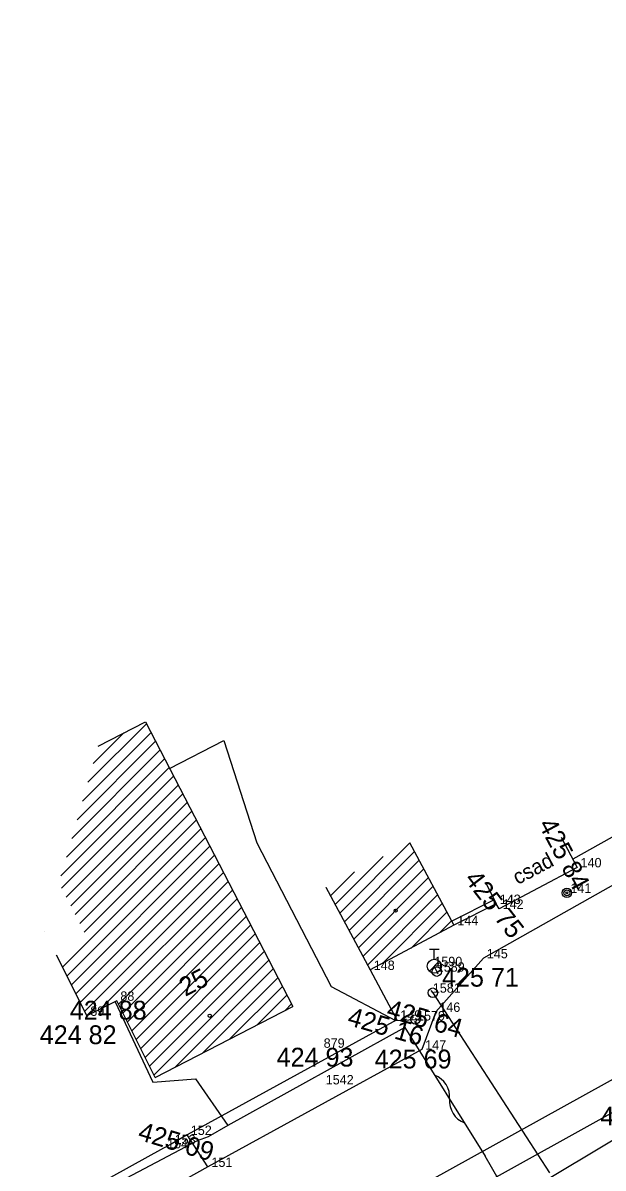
# Model space of a CAD drawing. Extents: x -559180 to -551373, y -1076947 to -1072071.
# Drawn here: x -554784.5 to -554753.6, y -1072926.2 to -1072865.3 of the extents above; entities that cross this region are included whole.
import ezdxf

# ---------------------------------------------------------------- set-up
doc = ezdxf.new("R2010")
doc.units = 0
for name, color, linetype in [('12_PLOTY', 7, 'Continuous'), ('13_PLOTY', 7, 'Continuous'), ('14_BUDOVY', 7, 'Continuous'), ('17_KOMUNIKACE', 7, 'Continuous'), ('18_POLOHOPIS', 7, 'Continuous'), ('1_VODA_ZN', 7, 'Continuous'), ('20_EL_ZN', 7, 'Continuous'), ('2_VODOVOD', 7, 'Continuous'), ('30_SDEL_ZN', 7, 'Continuous'), ('32', 7, 'Continuous'), ('3_BODY', 7, 'Continuous'), ('47_ZN_STAV_OBJ$', 7, 'Continuous'), ('52_POPIS_UCELOVY', 7, 'Continuous'), ('54_C_POPISNA', 7, 'Continuous'), ('6_VYSKY', 7, 'Continuous'), ('kanal_stáv', 7, 'Continuous')]:
    doc.layers.add(name, color=color, linetype=linetype)

# ---------------------------------------------------------------- blocks, each defined once
blk = doc.blocks.new('POINT_DISPLAY')
blk.add_line((0, 0), (0, 0))
blk = doc.blocks.new('SLB')
at = {"layer": '20_EL_ZN'}
for radius in [0.25, 0.158, 0.05]:
    blk.add_circle((0, 0), radius, dxfattribs=at)
blk = doc.blocks.new('BZ')
at = {"layer": '47_ZN_STAV_OBJ$'}
blk.add_circle((0, 0), 0.0875, dxfattribs=at)
blk = doc.blocks.new('SV')
at = {"layer": '1_VODA_ZN'}
blk.add_circle((0, 0), 0.25, dxfattribs=at)
blk = doc.blocks.new('HYP')
at = {"layer": '1_VODA_ZN'}
for p, q in [((-0.25, 0.9), (0.25, 0.9)), ((0, 0.375), (0, 0.9)), ((-0.265, -0.265), (0.265, 0.265))]:
    blk.add_line(p, q, dxfattribs=at)
blk.add_circle((0, 0), 0.375, dxfattribs=at)
blk = doc.blocks.new('SDEP')
at = {"layer": '30_SDEL_ZN'}
for centre, radius, start, end in [((0.75, -1.001), 1.251, 53.1529, 126.84692), ((2.25, 1), 1.25, 233.13001, 306.86981)]:
    blk.add_arc(centre, radius, start, end, dxfattribs=at)

msp = doc.modelspace()

# ---------------------------------------------------------------- linework, layer by layer
at = {"layer": '12_PLOTY'}
for p, q in [((-554749.71, -1072906.74), (-554755.203, -1072909.802)), ((-554759.381, -1072911.966), (-554761.641, -1072913.096)), ((-554759.27, -1072912.19), (-554761.53, -1072913.32)), ((-554765.98, -1072915.7), (-554764.57, -1072918.35)), ((-554764.57, -1072918.35), (-554775.72, -1072924.48)), ((-554775.72, -1072924.48), (-554776.58, -1072924.97)), ((-554776.98, -1072925.19), (-554780.65, -1072927.21))]:
    msp.add_line(p, q, dxfattribs=at)
at = {"layer": '13_PLOTY'}
for p, q in [((-554764.14, -1072918.76), (-554773.568, -1072923.972)), ((-554764.14, -1072918.76), (-554759.86, -1072925.6)), ((-554748.91, -1072922.29), (-554758.48, -1072927.99)), ((-554773.568, -1072923.972), (-554774.61, -1072924.57)), ((-554775.2, -1072924.8), (-554781.66, -1072928.19)), ((-554774.61, -1072924.57), (-554775.2, -1072924.8)), ((-554758.48, -1072927.99), (-554759.86, -1072925.6))]:
    msp.add_line(p, q, dxfattribs=at)
at = {"layer": '14_BUDOVY'}
for p, q in [((-554780.458, -1072903.797), (-554777.946, -1072902.497)), ((-554777.946, -1072902.497), (-554770.11, -1072917.64)), ((-554763.888, -1072908.911), (-554761.53, -1072913.32)), ((-554768.338, -1072911.291), (-554765.98, -1072915.7)), ((-554761.53, -1072913.32), (-554765.98, -1072915.7)), ((-554782.694, -1072914.892), (-554781.07, -1072918.14)), ((-554779.47, -1072917.34), (-554781.07, -1072918.14)), ((-554777.427, -1072921.426), (-554779.47, -1072917.34)), ((-554777.427, -1072921.426), (-554770.11, -1072917.64))]:
    msp.add_line(p, q, dxfattribs=at)
at = {"layer": '17_KOMUNIKACE'}
for p, q in [((-554726.73, -1072906.94), (-554785.87, -1072939.66)), ((-554749.72, -1072909.3), (-554759.96, -1072915.08)), ((-554759.96, -1072915.08), (-554762.49, -1072917.93)), ((-554762.49, -1072917.93), (-554763.24, -1072919.94)), ((-554763.24, -1072919.94), (-554774.62, -1072926.18)), ((-554774.62, -1072926.18), (-554779.86, -1072929.06))]:
    msp.add_line(p, q, dxfattribs=at)
at = {"layer": '18_POLOHOPIS'}
for p, q in [((-554755.82, -1072908.643), (-554754.97, -1072910.24)), ((-554754.97, -1072910.24), (-554759.12, -1072912.45)), ((-554759.853, -1072911.023), (-554759.27, -1072912.19)), ((-554759.12, -1072912.45), (-554759.27, -1072912.19)), ((-554779.566, -1072917.388), (-554777.56, -1072921.67)), ((-554777.56, -1072921.67), (-554775.29, -1072921.5)), ((-554775.29, -1072921.5), (-554773.568, -1072923.972)), ((-554774.62, -1072926.18), (-554775.72, -1072924.48)), ((-554776.58, -1072924.97), (-554776.98, -1072925.19))]:
    msp.add_line(p, q, dxfattribs=at)
at = {"layer": '2_VODOVOD'}
for p, q in [((-554762.44, -1072915.79), (-554762.57, -1072915.5)), ((-554762.36, -1072915.92), (-554762.44, -1072915.79)), ((-554762.76, -1072916.79), (-554762.65, -1072916.91)), ((-554762.65, -1072916.91), (-554756.43, -1072926.49)), ((-554763.58, -1072918.33), (-554763.49, -1072918.39))]:
    msp.add_line(p, q, dxfattribs=at)
msp.add_lwpolyline([(-554776.659, -1072904.984), (-554773.775, -1072903.491), (-554772.018, -1072908.944), (-554768.067, -1072916.583), (-554764.63, -1072918.39), (-554763.58, -1072918.33)], dxfattribs=at)
at = {"layer": '32'}
for p, q in [((-554781.012, -1072905.717), (-554777.893, -1072902.599)), ((-554781.299, -1072906.711), (-554777.652, -1072903.065)), ((-554780.725, -1072904.723), (-554779.092, -1072903.09)), ((-554781.872, -1072908.699), (-554777.17, -1072903.997)), ((-554781.586, -1072907.705), (-554777.411, -1072903.531)), ((-554782.159, -1072909.693), (-554776.929, -1072904.462)), ((-554782.446, -1072910.686), (-554776.688, -1072904.928)), ((-554782.41, -1072911.357), (-554776.447, -1072905.394)), ((-554782.169, -1072911.824), (-554776.206, -1072905.86)), ((-554781.928, -1072912.29), (-554775.964, -1072906.326)), ((-554781.688, -1072912.757), (-554775.723, -1072906.792)), ((-554781.447, -1072913.223), (-554775.482, -1072907.258)), ((-554781.206, -1072913.689), (-554775.241, -1072907.724)), ((-554782.363, -1072915.554), (-554775, -1072908.19)), ((-554782.127, -1072916.025), (-554774.759, -1072908.656)), ((-554767.599, -1072912.673), (-554763.87, -1072908.944)), ((-554781.892, -1072916.496), (-554774.518, -1072909.122)), ((-554781.656, -1072916.968), (-554774.277, -1072909.588)), ((-554767.352, -1072913.134), (-554763.624, -1072909.405)), ((-554781.42, -1072917.439), (-554774.035, -1072910.054)), ((-554767.845, -1072912.212), (-554765.298, -1072909.665)), ((-554767.106, -1072913.595), (-554763.377, -1072909.866)), ((-554781.185, -1072917.911), (-554773.794, -1072910.52)), ((-554768.092, -1072911.752), (-554766.818, -1072910.478)), ((-554766.86, -1072914.055), (-554763.131, -1072910.327)), ((-554766.613, -1072914.516), (-554762.885, -1072910.787)), ((-554780.344, -1072917.777), (-554773.553, -1072910.986)), ((-554766.367, -1072914.977), (-554762.638, -1072911.248)), ((-554779.38, -1072917.52), (-554773.312, -1072911.452)), ((-554779.144, -1072917.992), (-554773.071, -1072911.918)), ((-554766.12, -1072915.437), (-554762.392, -1072911.709)), ((-554778.909, -1072918.463), (-554772.83, -1072912.384)), ((-554765.326, -1072915.35), (-554762.145, -1072912.169)), ((-554763.806, -1072914.537), (-554761.899, -1072912.63)), ((-554778.673, -1072918.934), (-554772.589, -1072912.85)), ((-554762.286, -1072913.724), (-554761.653, -1072913.091)), ((-554778.437, -1072919.406), (-554772.347, -1072913.316)), ((-554778.201, -1072919.877), (-554772.106, -1072913.782)), ((-554777.966, -1072920.349), (-554771.865, -1072914.248)), ((-554777.73, -1072920.82), (-554771.624, -1072914.714)), ((-554777.494, -1072921.291), (-554771.383, -1072915.18)), ((-554776.38, -1072920.884), (-554771.142, -1072915.646)), ((-554774.915, -1072920.126), (-554770.901, -1072916.112)), ((-554773.45, -1072919.368), (-554770.66, -1072916.578)), ((-554771.984, -1072918.61), (-554770.418, -1072917.044)), ((-554770.519, -1072917.852), (-554770.177, -1072917.51))]:
    msp.add_line(p, q, dxfattribs=at)
at = {"layer": 'kanal_stáv'}
msp.add_lwpolyline([(-554211.63, -1072637.36), (-554252.71, -1072643.96), (-554272.41, -1072652.99), (-554296.03, -1072664.39), (-554307.43, -1072677), (-554325.75, -1072687.76), (-554359.23, -1072706.8), (-554394.89, -1072727.06), (-554464.39, -1072765.62), (-554508.8, -1072789.43), (-554533.01, -1072802.97), (-554568.24, -1072822.24), (-554587.98, -1072832.41), (-554601.02, -1072839.21), (-554624.92, -1072852.09), (-554662.69, -1072873.08), (-554684.61, -1072885), (-554705.04, -1072896.44), (-554749.99, -1072921.56), (-554804.76, -1072951.95)], dxfattribs=at)

# ---------------------------------------------------------------- block references
at = {"layer": '1_VODA_ZN'}
for name, p in [('POINT_DISPLAY', (-554753.71, -1072908.97)), ('POINT_DISPLAY', (-554754.97, -1072910.24)), ('POINT_DISPLAY', (-554755.51, -1072911.6)), ('POINT_DISPLAY', (-554759.27, -1072912.19)), ('POINT_DISPLAY', (-554759.12, -1072912.45)), ('POINT_DISPLAY', (-554761.53, -1072913.32)), ('HYP', (-554762.57, -1072915.5)), ('POINT_DISPLAY', (-554759.96, -1072915.08)), ('SV', (-554762.44, -1072915.79)), ('POINT_DISPLAY', (-554762.57, -1072915.5)), ('POINT_DISPLAY', (-554765.98, -1072915.7)), ('POINT_DISPLAY', (-554762.44, -1072915.79)), ('SV', (-554762.65, -1072916.91)), ('POINT_DISPLAY', (-554762.65, -1072916.91)), ('POINT_DISPLAY', (-554779.47, -1072917.34)), ('SV', (-554763.58, -1072918.33)), ('POINT_DISPLAY', (-554762.49, -1072917.93)), ('POINT_DISPLAY', (-554781.07, -1072918.14)), ('POINT_DISPLAY', (-554764.57, -1072918.35)), ('POINT_DISPLAY', (-554763.49, -1072918.39)), ('POINT_DISPLAY', (-554768.46, -1072919.84)), ('POINT_DISPLAY', (-554763.24, -1072919.94)), ('POINT_DISPLAY', (-554768.35, -1072921.79)), ('POINT_DISPLAY', (-554775.72, -1072924.48)), ('POINT_DISPLAY', (-554776.98, -1072925.19)), ('POINT_DISPLAY', (-554776.58, -1072924.97)), ('POINT_DISPLAY', (-554774.62, -1072926.18))]:
    msp.add_blockref(name, p, dxfattribs=at)
at = {"layer": '20_EL_ZN'}
msp.add_blockref('SLB', (-554755.51, -1072911.6), dxfattribs=at)
at = {"layer": '30_SDEL_ZN', "xscale": 0.9999998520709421, "yscale": 0.999999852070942, "rotation": -57.96446898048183}
msp.add_blockref('SDEP', (-554762.552, -1072921.298), dxfattribs=at)
at = {"layer": '32'}
for p in [(-554768.338, -1072911.291), (-554772.408, -1072913.199), (-554783.306, -1072913.668), (-554783.306, -1072913.668)]:
    msp.add_blockref('POINT_DISPLAY', p, dxfattribs=at)
at = {"layer": '47_ZN_STAV_OBJ$'}
for p in [(-554764.628, -1072912.546), (-554774.525, -1072918.134)]:
    msp.add_blockref('BZ', p, dxfattribs=at)

# ---------------------------------------------------------------- texts
at = {"layer": '3_BODY'}
for s, p in [(' 140', (-554754.97, -1072910.24)), (' 141', (-554755.51, -1072911.6)), (' 143', (-554759.27, -1072912.19)), (' 142', (-554759.12, -1072912.45)), (' 144', (-554761.53, -1072913.32)), ('1590', (-554762.57, -1072915.5)), (' 145', (-554759.96, -1072915.08)), (' 148', (-554765.98, -1072915.7)), ('1589', (-554762.44, -1072915.79)), (' 88', (-554779.47, -1072917.34)), ('1581', (-554762.65, -1072916.91)), (' 146', (-554762.49, -1072917.93)), (' 89', (-554781.07, -1072918.14)), (' 149', (-554764.57, -1072918.35)), ('1579', (-554763.49, -1072918.39)), ('879', (-554768.46, -1072919.84)), (' 147', (-554763.24, -1072919.94)), ('1542', (-554768.35, -1072921.79)), (' 152', (-554775.72, -1072924.48)), (' 154', (-554776.98, -1072925.19)), (' 153', (-554776.58, -1072924.97)), (' 151', (-554774.62, -1072926.18))]:
    msp.add_text(s, height=0.5, dxfattribs=at).set_placement(p)
at = {"layer": '52_POPIS_UCELOVY'}
msp.add_text('csad', height=0.8, rotation=28.03664, dxfattribs=at).set_placement((-554758.131, -1072911.187))
at = {"layer": '54_C_POPISNA'}
msp.add_text('25', height=1, rotation=27.36077, dxfattribs=at).set_placement((-554775.827, -1072917.134))
at = {"layer": '6_VYSKY'}
for s, rotation, p in [('425 84', 298.0803, (-554757.055, -1072907.955)), ('425 75', 307.69716, (-554761.006, -1072910.878)), ('425 64', 344.17923, (-554765.173, -1072918.209)), ('425 16', 343.82791, (-554767.255, -1072918.612)), ('425 09', 343.29762, (-554778.406, -1072924.718))]:
    msp.add_text(s, height=1, rotation=rotation, dxfattribs=at).set_placement(p)
for s, p in [('425 71', (-554762.16, -1072916.588)), ('424 88', (-554781.975, -1072918.34)), ('424 82', (-554783.575, -1072919.648)), ('424 93', (-554770.965, -1072920.84)), ('425 69', (-554765.745, -1072920.94)), ('425 93', (-554753.726, -1072923.975))]:
    msp.add_text(s, height=1, dxfattribs=at).set_placement(p)

doc.saveas('drawing.dxf')
